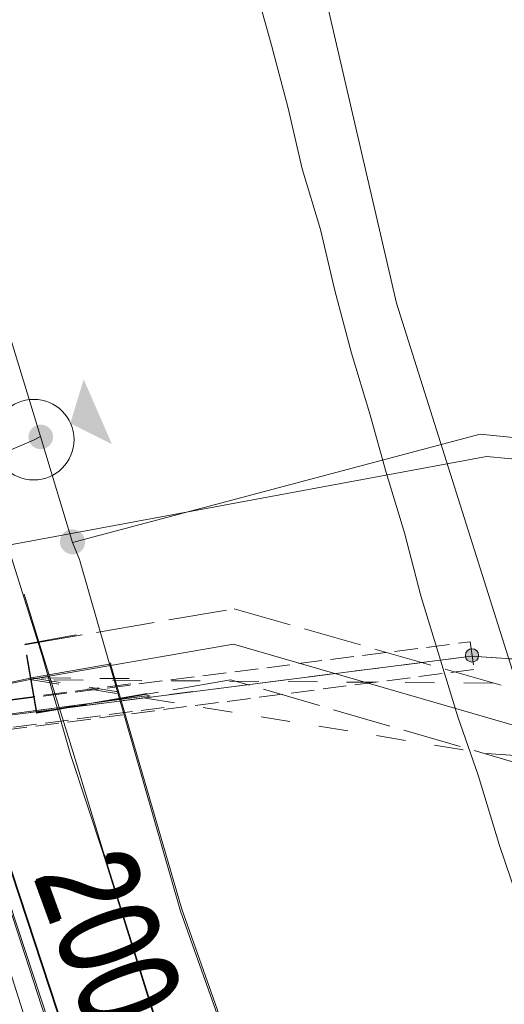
# Model space of a CAD drawing. Header units: metres. Extents: x -740 to 758, y -633 to 854.
# Tile 357 of 656: x 152 to 159, y -411 to -397. Entities that reach past the tile are written whole.
import ezdxf

# ---------------------------------------------------------------- set-up
doc = ezdxf.new("R2010")
doc.units = ezdxf.units.M
doc.header["$MEASUREMENT"] = 0
for name, pattern in [('333_125', [0.4576, 0.3328, -0.1248]), ('333_333', [0.6656, 0.3328, -0.3328]), ('416_125', [0.5408, 0.416, -0.1248]), ('416_416', [0.832, 0.416, -0.416]), ('832_208', [1.04, 0.832, -0.208])]:
    doc.linetypes.add(name, pattern=pattern)
for name, color, linetype in [('Gas.LOVION', 7, 'Continuous'), ('Grundkarte.LOVION', 7, 'Continuous'), ('Strom.LOVION', 7, 'Continuous'), ('StromBemass.LOVION', 7, 'Continuous'), ('Wasser.LOVION', 7, 'Continuous')]:
    doc.layers.add(name, color=color, linetype=linetype)
doc.styles.add('ERSTELLTER_STIL_1', font='arial.ttf')

msp = doc.modelspace()

# ---------------------------------------------------------------- hatches: boundary and pattern name
at = {"layer": 'Gas.LOVION', "linetype": 'Continuous', "lineweight": 13}
for points in [[(152.711, -402.105), (152.521, -402.73), (153.112, -403.027)], [(152.235, -403.035), (152.248, -403.018), (152.259, -402.998), (152.267, -402.978), (152.272, -402.957), (152.275, -402.935), (152.275, -402.913), (152.272, -402.891), (152.266, -402.87), (152.258, -402.85), (152.248, -402.83), (152.235, -402.813), (152.22, -402.797), (152.203, -402.783), (152.184, -402.771), (152.164, -402.762), (152.143, -402.755), (152.122, -402.751), (152.1, -402.75), (152.078, -402.751), (152.056, -402.755), (152.035, -402.762), (152.016, -402.772), (151.997, -402.784), (151.98, -402.798), (151.965, -402.814), (151.953, -402.831), (151.942, -402.851), (151.934, -402.871), (151.929, -402.892), (151.926, -402.914), (151.926, -402.936), (151.929, -402.958), (151.934, -402.979), (151.942, -402.999), (151.953, -403.019), (151.966, -403.036), (151.981, -403.052), (151.998, -403.066), (152.017, -403.078), (152.037, -403.087), (152.057, -403.094), (152.079, -403.098), (152.101, -403.099), (152.123, -403.098), (152.144, -403.094), (152.165, -403.087), (152.185, -403.077), (152.203, -403.066), (152.22, -403.052)], [(152.235, -403.035), (152.248, -403.018), (152.259, -402.998), (152.267, -402.978), (152.272, -402.957), (152.275, -402.935), (152.275, -402.913), (152.272, -402.891), (152.266, -402.87), (152.258, -402.85), (152.248, -402.83), (152.235, -402.813), (152.22, -402.797), (152.203, -402.783), (152.184, -402.771), (152.164, -402.762), (152.143, -402.755), (152.122, -402.751), (152.1, -402.75), (152.078, -402.751), (152.056, -402.755), (152.035, -402.762), (152.016, -402.772), (151.997, -402.784), (151.98, -402.798), (151.965, -402.814), (151.953, -402.831), (151.942, -402.851), (151.934, -402.871), (151.929, -402.892), (151.926, -402.914), (151.926, -402.936), (151.929, -402.958), (151.934, -402.979), (151.942, -402.999), (151.953, -403.019), (151.966, -403.036), (151.981, -403.052), (151.998, -403.066), (152.017, -403.078), (152.037, -403.087), (152.057, -403.094), (152.079, -403.098), (152.101, -403.099), (152.123, -403.098), (152.144, -403.094), (152.165, -403.087), (152.185, -403.077), (152.203, -403.066), (152.22, -403.052)], [(152.685, -404.528), (152.698, -404.51), (152.709, -404.491), (152.717, -404.47), (152.722, -404.448), (152.725, -404.426), (152.725, -404.404), (152.722, -404.382), (152.717, -404.361), (152.708, -404.34), (152.698, -404.321), (152.685, -404.303), (152.669, -404.287), (152.652, -404.273), (152.634, -404.261), (152.613, -404.252), (152.592, -404.245), (152.571, -404.241), (152.549, -404.24), (152.526, -404.241), (152.505, -404.245), (152.484, -404.252), (152.464, -404.262), (152.445, -404.274), (152.428, -404.288), (152.413, -404.304), (152.4, -404.322), (152.389, -404.341), (152.381, -404.362), (152.376, -404.384), (152.373, -404.405), (152.373, -404.428), (152.376, -404.45), (152.382, -404.471), (152.39, -404.492), (152.401, -404.511), (152.414, -404.529), (152.429, -404.545), (152.446, -404.559), (152.465, -404.571), (152.485, -404.58), (152.506, -404.587), (152.528, -404.591), (152.55, -404.592), (152.572, -404.591), (152.594, -404.587), (152.615, -404.58), (152.635, -404.57), (152.653, -404.558), (152.67, -404.544)], [(152.691, -404.531), (152.704, -404.513), (152.714, -404.493), (152.722, -404.473), (152.728, -404.451), (152.731, -404.429), (152.731, -404.407), (152.728, -404.385), (152.722, -404.364), (152.714, -404.343), (152.703, -404.324), (152.69, -404.306), (152.675, -404.29), (152.658, -404.276), (152.639, -404.264), (152.619, -404.255), (152.598, -404.248), (152.576, -404.244), (152.554, -404.243), (152.532, -404.244), (152.51, -404.248), (152.489, -404.255), (152.469, -404.265), (152.451, -404.277), (152.434, -404.291), (152.419, -404.307), (152.406, -404.325), (152.395, -404.344), (152.387, -404.365), (152.382, -404.386), (152.379, -404.408), (152.379, -404.431), (152.382, -404.452), (152.387, -404.474), (152.396, -404.494), (152.406, -404.514), (152.419, -404.532), (152.435, -404.548), (152.452, -404.562), (152.47, -404.574), (152.49, -404.583), (152.512, -404.59), (152.533, -404.594), (152.555, -404.595), (152.577, -404.594), (152.599, -404.589), (152.62, -404.582), (152.64, -404.573), (152.659, -404.561), (152.676, -404.547)]]:
    msp.add_hatch(color=7, dxfattribs=at).paths.add_polyline_path(points)
at = {"layer": 'StromBemass.LOVION', "linetype": 'Continuous', "lineweight": 13}
msp.add_hatch(color=7, dxfattribs=at).paths.add_polyline_path([(158.303, -406.093), (158.31, -406.083), (158.315, -406.073), (158.32, -406.062), (158.323, -406.05), (158.324, -406.039), (158.324, -406.027), (158.322, -406.015), (158.319, -406.003), (158.315, -405.992), (158.309, -405.982), (158.302, -405.972), (158.294, -405.964), (158.285, -405.956), (158.275, -405.95), (158.264, -405.945), (158.253, -405.941), (158.241, -405.939), (158.229, -405.938), (158.217, -405.939), (158.206, -405.941), (158.194, -405.945), (158.184, -405.95), (158.174, -405.957), (158.165, -405.964), (158.156, -405.973), (158.149, -405.982), (158.144, -405.993), (158.139, -406.004), (158.137, -406.016), (158.135, -406.027), (158.135, -406.039), (158.137, -406.051), (158.14, -406.062), (158.144, -406.073), (158.15, -406.084), (158.157, -406.093), (158.165, -406.102), (158.174, -406.11), (158.184, -406.116), (158.195, -406.121), (158.206, -406.125), (158.218, -406.127), (158.23, -406.128), (158.242, -406.127), (158.253, -406.125), (158.265, -406.121), (158.275, -406.116), (158.285, -406.109), (158.295, -406.102)])

# ---------------------------------------------------------------- linework, layer by layer
at = {"layer": 'Gas.LOVION', "color": 5, "linetype": 'Continuous', "lineweight": 18}
for points in [[(157.917, -420.438), (154.086, -409.67), (152.651, -404.668), (152.554, -404.426), (152.096, -402.919), (150.664, -398.242), (148.187, -386.514), (148.089, -385.814), (146.644, -375.876), (146.452, -374.669), (145.337, -365.379), (145.141, -362.768), (144.264, -351.223), (144.214, -351.021), (144.242, -350.856), (144.251, -350.486)], [(152.096, -402.919), (151.998, -402.973), (151.586, -403.146), (150.255, -403.587), (145.811, -403.327)], [(152.554, -404.426), (158.344, -402.885), (168.285, -403.893)], [(170.342, -447.514), (169.412, -445.861), (168.789, -445.538), (167.798, -443.566), (167.867, -442.761), (162.482, -432.116), (158.094, -420.944), (154.108, -409.644), (153.085, -406.138)]]:
    msp.add_lwpolyline(points, dxfattribs=at)
at = {"layer": 'Gas.LOVION', "color": 7, "linetype": 'Continuous', "lineweight": 13}
msp.add_circle((152.001, -402.963), 0.573, dxfattribs=at)
at = {"layer": 'Grundkarte.LOVION', "color": 253, "linetype": 'Continuous', "lineweight": 18}
for points in [[(166.675, -427.636), (165.073, -423.95), (163.265, -419.664), (162.515, -417.432), (158.828, -406.325), (157.157, -401.02), (155.927, -395.702), (153.58, -384.996), (151.932, -374.488), (151.704, -373.062), (150.593, -363.21), (150.014, -357.887), (149.68, -352.659), (149.805, -349.1), (150.072, -346.089), (150.603, -342.756)], [(149.392, -403.13), (150.281, -406.176), (153.4, -416.009), (155.48, -421.864), (156.993, -425.854), (159.39, -431.324), (161.181, -435.435), (165.986, -444.984), (171.21, -454.877), (173.369, -459.129)]]:
    msp.add_lwpolyline(points, dxfattribs=at)
at = {"layer": 'Grundkarte.LOVION', "color": 8, "linetype": 'Continuous', "lineweight": 18}
for points in [[(150.603, -342.756), (150.072, -346.089), (149.805, -349.1), (149.68, -352.659), (150.014, -357.887), (150.593, -363.21), (151.704, -373.062), (151.932, -374.488), (153.58, -384.996), (155.927, -395.702), (157.157, -401.02), (158.828, -406.325), (162.515, -417.432), (163.265, -419.664), (165.073, -423.95), (166.675, -427.636)], [(155.927, -395.702), (157.157, -401.02), (158.828, -406.325), (162.515, -417.432), (163.265, -419.664), (165.073, -423.95), (166.675, -427.636)], [(156.519, -419.289), (156.237, -418.519), (154.771, -414.406), (153.846, -411.6), (152.986, -408.847), (152.524, -407.444), (152.12, -406.035), (151.69, -404.658), (151.461, -403.824), (151.205, -403.021), (150.287, -399.682), (150.09, -398.874), (149.631, -397.205), (149.434, -396.396)], [(162.69, -420.43), (162.358, -419.457), (162, -418.517), (161.637, -417.518), (161.305, -416.545), (160.947, -415.605), (160.584, -414.606), (159.257, -410.716), (158.952, -409.712), (158.621, -408.739), (158.316, -407.735), (158.028, -406.906), (157.505, -405.183), (157.27, -404.29), (157.008, -403.429), (156.779, -402.594), (156.517, -401.733), (156.282, -400.84), (156.079, -399.973), (155.817, -399.112), (155.615, -398.245), (155.379, -397.352), (155.15, -396.517)], [(173.369, -459.129), (171.21, -454.877), (165.986, -444.984), (161.181, -435.435), (159.39, -431.324), (156.993, -425.854), (155.48, -421.864), (153.4, -416.009), (150.281, -406.176), (149.392, -403.13)], [(173.369, -459.129), (171.21, -454.877), (165.986, -444.984), (161.181, -435.435), (159.39, -431.324), (156.993, -425.854), (155.48, -421.864), (153.4, -416.009), (150.281, -406.176), (149.392, -403.13)], [(162.866, -434.235), (162.223, -432.791), (161.553, -431.379), (160.265, -428.49), (159.654, -427.072), (159.037, -425.595), (158.451, -424.145), (157.834, -422.669), (157.275, -421.186), (156.76, -419.848), (154.806, -414.364), (154.343, -412.961), (153.855, -411.59), (152.994, -408.837), (152.558, -407.402), (152.128, -406.025), (151.867, -405.164)]]:
    msp.add_lwpolyline(points, dxfattribs=at)
for points in [[(155.927, -395.702), (190.554, -397.992), (191.263, -401.912), (192.222, -407.493), (192.367, -408.366), (177.857, -407.479), (176.668, -407.418), (168.164, -406.89), (158.828, -406.325), (157.157, -401.02)], [(124.694, -407.17), (136.09, -406.736), (137.357, -406.701), (145.925, -406.366), (150.281, -406.176), (153.4, -416.009), (146.424, -416.307), (141.392, -416.533), (140.391, -416.571), (135.301, -416.803), (132.889, -416.921), (127.59, -417.143)]]:
    msp.add_lwpolyline(points, close=True, dxfattribs=at)
at = {"layer": 'Strom.LOVION', "color": 150, "linetype": 'Continuous', "lineweight": 18}
for points in [[(142.937, -365.614), (142.943, -365.835), (142.7, -366.065), (142.474, -366.176), (142.414, -366.315), (142.468, -366.871), (142.636, -367.224), (142.807, -367.769), (145.067, -383.922), (145.267, -385.218), (147.796, -395.965), (148.83, -400.046), (150.093, -403.588), (150.135, -405.076), (150.645, -406.519), (152.525, -412.291), (154.189, -417.374)], [(150.112, -403.695), (150.156, -405.05), (150.653, -406.509), (152.546, -412.265), (155, -419.828), (157.041, -425.14), (157.956, -427.992), (163.065, -439.137), (166.052, -444.904), (170.121, -452.206)]]:
    msp.add_lwpolyline(points, dxfattribs=at)
at = {"layer": 'Strom.LOVION', "color": 7, "linetype": '333_125', "lineweight": 13}
msp.add_lwpolyline([(158.258, -406.233), (151.267, -407.138), (151.227, -406.728), (158.204, -405.839)], close=True, dxfattribs=at)
at = {"layer": 'Strom.LOVION', "color": 5, "linetype": 'Continuous', "lineweight": 18}
for points in [[(150.645, -406.519), (150.94, -406.815), (151.247, -406.933), (158.224, -406.044), (168.205, -406.709)], [(150.653, -406.509), (150.948, -406.805), (151.255, -406.923), (153.648, -406.601)]]:
    msp.add_lwpolyline(points, dxfattribs=at)
at = {"layer": 'Strom.LOVION', "color": 9, "linetype": '333_333', "lineweight": 18}
for points in [[(158.224, -406.044), (151.247, -406.933)], [(153.648, -406.601), (151.255, -406.923)]]:
    msp.add_lwpolyline(points, dxfattribs=at)
at = {"layer": 'Strom.LOVION', "color": 7, "linetype": '333_125', "lineweight": 13}
msp.add_lwpolyline([(153.856, -406.772), (151.289, -407.112), (151.235, -406.718), (153.439, -406.429)], dxfattribs=at)
at = {"layer": 'StromBemass.LOVION', "color": 7, "linetype": '416_125', "lineweight": 13}
msp.add_lwpolyline([(158.224, -406.044), (168.205, -406.709)], dxfattribs=at)
at = {"layer": 'StromBemass.LOVION', "color": 7, "linetype": 'Continuous', "lineweight": 13}
msp.add_circle((158.23, -406.033), 0.0946, dxfattribs=at)
at = {"layer": 'Wasser.LOVION', "color": 150, "linetype": 'Continuous', "lineweight": 18}
for points in [[(154.72, -417.81), (152.651, -412.072), (150.927, -406.831), (150.904, -406.597), (150.727, -405.994), (150.724, -405.965), (150.31, -404.601), (150.03, -403.698), (148.726, -399.584), (146.59, -390.586), (146.144, -387.231), (145.912, -385.613), (145.786, -384.783), (145.689, -384.246), (145.623, -383.868), (144.945, -380.107), (144.168, -373.976), (143.043, -365.189), (143.009, -364.543), (142.82, -362.61), (142.709, -361.927), (142.116, -353.443), (142.124, -353.073)], [(150.724, -405.965), (150.774, -405.871), (151.38, -404.511), (158.434, -403.201), (168.291, -404.114)], [(170.084, -450.776), (168.623, -448.066), (166.79, -444.433), (166.593, -444.083), (164.538, -440.294), (160.003, -431.397), (158.487, -427.836), (158.211, -427.124), (157.49, -425.348), (157.196, -424.756), (155.341, -419.543), (152.659, -412.062), (150.935, -406.821), (150.925, -406.571), (150.735, -405.984), (150.732, -405.955), (150.318, -404.591), (150.038, -403.688), (150, -403.603)], [(150.904, -406.597), (151.005, -406.572), (151.947, -406.377), (154.838, -405.873), (162.123, -407.983), (167.983, -408.06)], [(150.925, -406.571), (151.013, -406.563), (151.968, -406.351), (153.101, -406.152)]]:
    msp.add_lwpolyline(points, dxfattribs=at)
at = {"layer": 'Wasser.LOVION', "color": 7, "linetype": '832_208', "lineweight": 13}
msp.add_lwpolyline([(167.697, -407.556), (167.69, -408.547), (162.055, -408.492), (154.799, -406.379), (152.038, -406.856), (151.869, -405.882), (154.848, -405.369), (162.192, -407.474)], close=True, dxfattribs=at)
msp.add_lwpolyline([(153.615, -406.574), (152.046, -406.846), (151.877, -405.872), (152.603, -405.742)], dxfattribs=at)
at = {"layer": 'Wasser.LOVION', "color": 252, "linetype": '416_416', "lineweight": 18}
for points in [[(158.528, -406.428), (151.947, -406.377), (158.433, -407.427), (167.687, -408.06)], [(153.358, -406.363), (151.968, -406.351), (153.68, -406.627)]]:
    msp.add_lwpolyline(points, dxfattribs=at)

# ---------------------------------------------------------------- texts
at = {"layer": 'Gas.LOVION', "color": 5, "linetype": 'Continuous', "lineweight": 18, "attachment_point": 7, "style": 'ERSTELLTER_STIL_1'}
for s, insert, char_height, rotation in [('{\\A1;\\W0.72103x;200 ND ST KA (1984)}', (151.582, -409.322), 1.42277, 290.0432), ('{\\A1;\\W0.72102x;200 ND ST KA (1984)}', (151.603, -409.296), 1.42279, 290.0451)]:
    msp.add_mtext(s, dxfattribs=dict(at, insert=insert, char_height=char_height, rotation=rotation))

doc.saveas('drawing.dxf')
